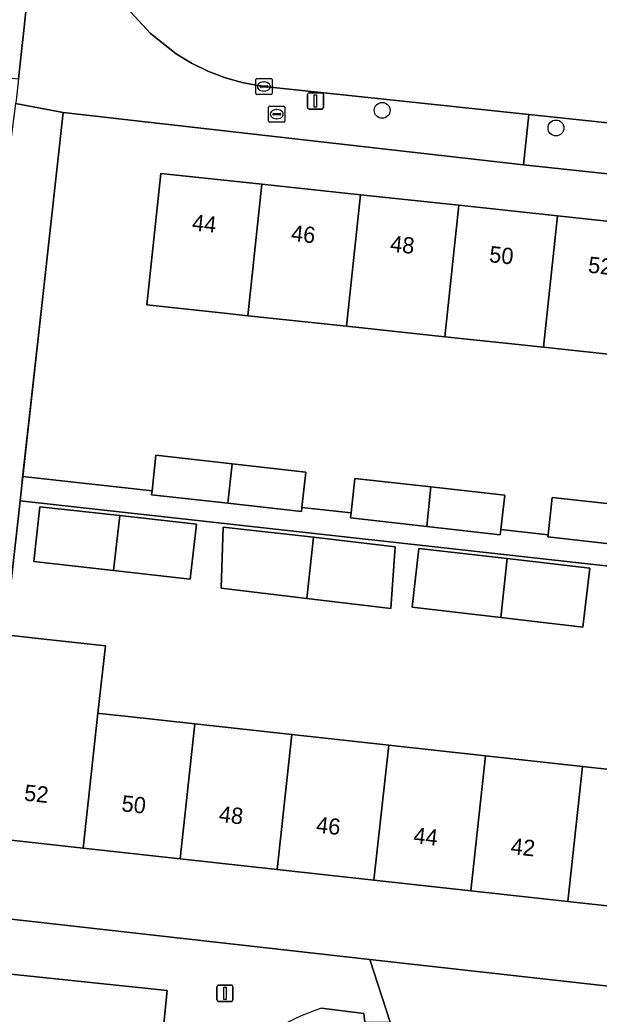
# Model space of a CAD drawing. Extents: x 162026 to 163502, y 387295 to 388169.
# Drawn here: x 162679.7 to 162715.4, y 387939.6 to 388000.8 of the extents above; entities that cross this region are included whole.
import ezdxf

# ---------------------------------------------------------------- set-up
doc = ezdxf.new("R2010")
doc.units = 0
for name, color, linetype in [('IMGEO_Boom', 7, 'Continuous'), ('IMGEO_Brandkraan', 7, 'Continuous'), ('IMGEO_Erf', 7, 'Continuous'), ('IMGEO_Kolk', 7, 'Continuous'), ('IMGEO_Lichtmast', 7, 'Continuous'), ('IMGEO_Muur', 7, 'Continuous'), ('IMGEO_Pand', 7, 'Continuous'), ('IMGEO_Pand_nummerreeks', 7, 'Continuous'), ('IMGEO_Parkeervlak_open', 7, 'Continuous'), ('IMGEO_Rijbaan_lokaal_open', 7, 'Continuous'), ('IMGEO_Voetpad_open', 7, 'Continuous')]:
    doc.layers.add(name, color=color, linetype=linetype)

msp = doc.modelspace()

# ---------------------------------------------------------------- linework, layer by layer
at = {"layer": 'IMGEO_Boom'}
for centre in [(162702.057, 387995.275), (162712.767, 387994.191)]:
    msp.add_circle(centre, 0.489, dxfattribs=at)
at = {"layer": 'IMGEO_Brandkraan'}
for p, q in [((162695.066, 387994.613), (162695.066, 387995.465)), ((162695.141, 387995.539), (162695.993, 387995.539)), ((162695.554, 387995.319), (162695.579, 387995.319)), ((162696.067, 387995.465), (162696.067, 387994.613)), ((162695.325, 387995.033), (162695.325, 387995.045)), ((162695.763, 387994.996), (162695.365, 387994.996)), ((162695.368, 387995.082), (162695.766, 387995.082)), ((162695.577, 387994.759), (162695.552, 387994.759)), ((162695.809, 387995.045), (162695.809, 387995.033)), ((162695.993, 387994.539), (162695.141, 387994.539))]:
    msp.add_line(p, q, dxfattribs=at)
for points in [[(162695.066, 387994.613), (162695.066, 387995.465)], [(162695.141, 387995.539), (162695.993, 387995.539)], [(162696.067, 387995.465), (162696.067, 387994.613)], [(162695.993, 387994.539), (162695.141, 387994.539)]]:
    msp.add_lwpolyline(points, dxfattribs=at)
for centre, radius, start, end in [((162695.143, 387995.463), 0.0765, 91.55205, 178.44795), ((162695.143, 387995.463), 0.0765, 91.55205, 178.44795), ((162695.991, 387995.463), 0.0765, 1.55205, 88.44795), ((162695.991, 387995.463), 0.0765, 1.55205, 88.44795), ((162695.143, 387994.615), 0.0765, 181.55205, 268.44795), ((162695.143, 387994.615), 0.0765, 181.55205, 268.44795), ((162695.365, 387995.042), 0.0403, 85.87752, 175.75265), ((162695.362, 387995.032), 0.0366, 178.93798, 274.71019), ((162695.766, 387995.039), 0.043, 264.86636, 352.45326), ((162695.77, 387995.044), 0.0386, 1.73085, 96.63898), ((162695.991, 387994.615), 0.0765, 271.55205, 358.44795), ((162695.991, 387994.615), 0.0765, 271.55205, 358.44795)]:
    msp.add_arc(centre, radius, start, end, dxfattribs=at)
for centre, major_axis, ratio, start_param, end_param in [((162695.553, 387995.039), (-0.387, 0.002), 0.722429, 4.712389, 7.853982), ((162695.578, 387995.039), (-0.39, 0.002), 0.717154, 1.570796, 4.712389)]:
    msp.add_ellipse(centre, major_axis=major_axis, ratio=ratio, start_param=start_param, end_param=end_param, dxfattribs=at)
at = {"layer": 'IMGEO_Erf'}
for points in [[(162751.48, 387987.565), (162710.775, 387991.923), (162682.406, 387995.149), (162681.167, 387983.999), (162679.917, 387972.727), (162687.879, 387971.845), (162688.125, 387974.037), (162692.811, 387973.51), (162697.356, 387972.999), (162697.111, 387970.821), (162700.143, 387970.485), (162700.381, 387972.605), (162705.067, 387972.078), (162709.612, 387971.567), (162709.375, 387969.461), (162712.279, 387969.139), (162712.537, 387971.435), (162717.223, 387970.908)], [(162718.071, 387980.034), (162712, 387980.682), (162705.928, 387981.33), (162699.857, 387981.978), (162693.785, 387982.626), (162692.538, 387982.759), (162687.566, 387983.289), (162688.43, 387991.386), (162694.65, 387990.722), (162700.722, 387990.074), (162706.793, 387989.427), (162712.866, 387988.779), (162718.937, 387988.131)]]:
    msp.add_lwpolyline(points, dxfattribs=at)
for points in [[(162751.58, 387963.255), (162679.75, 387971.22), (162679.179, 387966.073), (162677.505, 387965.343), (162677.088, 387965.396), (162676.846, 387963.188), (162681.041, 387962.727), (162685.006, 387962.292), (162684.551, 387958.146), (162684.653, 387958.135), (162686.232, 387957.962), (162690.521, 387957.491), (162696.492, 387956.835), (162702.463, 387956.18), (162708.435, 387955.524), (162714.406, 387954.869), (162720.377, 387954.213), (162726.348, 387953.558), (162732.319, 387952.902), (162738.291, 387952.246), (162738.602, 387955.083), (162744.573, 387954.428), (162744.262, 387951.591), (162750.383, 387950.919)], [(162685.515, 387966.933), (162680.597, 387967.486), (162680.977, 387970.865), (162685.887, 387970.313), (162690.615, 387969.782), (162690.236, 387966.402)], [(162697.411, 387965.22), (162692.141, 387965.852), (162692.271, 387969.613), (162697.822, 387968.978), (162702.861, 387968.402), (162702.602, 387964.598)], [(162703.906, 387964.668), (162704.325, 387968.293), (162709.765, 387967.665), (162714.853, 387967.079), (162714.434, 387963.453), (162709.368, 387964.038)], [(162731.407, 387944.587), (162725.436, 387945.242), (162719.465, 387945.898), (162713.494, 387946.553), (162707.524, 387947.209), (162701.552, 387947.864), (162695.581, 387948.52), (162689.61, 387949.175), (162683.638, 387949.831), (162677.515, 387950.503), (162677.321, 387948.686), (162677.003, 387945.703), (162701.295, 387942.986), (162748.917, 387937.66), (162749.47, 387942.604), (162743.35, 387943.276), (162737.379, 387943.931)]]:
    msp.add_lwpolyline(points, close=True, dxfattribs=at)
at = {"layer": 'IMGEO_Kolk'}
for p, q in [((162694.273, 387996.316), (162694.273, 387997.168)), ((162694.348, 387997.242), (162695.2, 387997.242)), ((162695.274, 387997.168), (162695.274, 387996.316)), ((162694.532, 387996.736), (162694.532, 387996.748)), ((162694.97, 387996.699), (162694.572, 387996.699)), ((162694.575, 387996.785), (162694.973, 387996.785)), ((162694.784, 387996.462), (162694.759, 387996.462)), ((162694.761, 387997.022), (162694.786, 387997.022)), ((162695.016, 387996.748), (162695.016, 387996.736)), ((162695.2, 387996.242), (162694.348, 387996.242))]:
    msp.add_line(p, q, dxfattribs=at)
for points in [[(162694.273, 387996.316), (162694.273, 387997.168)], [(162694.348, 387997.242), (162695.2, 387997.242)], [(162695.274, 387997.168), (162695.274, 387996.316)], [(162695.2, 387996.242), (162694.348, 387996.242)]]:
    msp.add_lwpolyline(points, dxfattribs=at)
for centre, radius, start, end in [((162694.35, 387997.166), 0.0765, 91.55205, 178.44795), ((162694.35, 387997.166), 0.0765, 91.55205, 178.44795), ((162695.198, 387997.166), 0.0765, 1.55205, 88.44795), ((162695.198, 387997.166), 0.0765, 1.55205, 88.44795), ((162694.572, 387996.745), 0.0403, 85.87752, 175.75265), ((162694.569, 387996.735), 0.0366, 178.93798, 274.71019), ((162694.973, 387996.742), 0.043, 264.86636, 352.45326), ((162694.977, 387996.747), 0.0386, 1.73085, 96.63898), ((162694.35, 387996.318), 0.0765, 181.55205, 268.44795), ((162694.35, 387996.318), 0.0765, 181.55205, 268.44795), ((162695.198, 387996.318), 0.0765, 271.55205, 358.44795), ((162695.198, 387996.318), 0.0765, 271.55205, 358.44795)]:
    msp.add_arc(centre, radius, start, end, dxfattribs=at)
for centre, major_axis, ratio, start_param, end_param in [((162694.76, 387996.742), (-0.387, 0.002), 0.722429, 4.712389, 7.853982), ((162694.785, 387996.742), (-0.39, 0.002), 0.717154, 1.570796, 4.712389)]:
    msp.add_ellipse(centre, major_axis=major_axis, ratio=ratio, start_param=start_param, end_param=end_param, dxfattribs=at)
at = {"layer": 'IMGEO_Lichtmast'}
for p, q in [((162697.453, 387995.454), (162697.453, 387996.254)), ((162697.453, 387996.254), (162697.453, 387995.454)), ((162697.553, 387996.354), (162698.343, 387996.354)), ((162698.343, 387996.354), (162697.553, 387996.354)), ((162698.443, 387996.254), (162698.443, 387995.454)), ((162698.443, 387995.454), (162698.443, 387996.254)), ((162698.343, 387995.354), (162697.553, 387995.354)), ((162697.553, 387995.354), (162698.343, 387995.354)), ((162691.977, 387941.394), (162692.767, 387941.394)), ((162692.767, 387941.394), (162691.977, 387941.394)), ((162691.877, 387940.494), (162691.877, 387941.294)), ((162691.877, 387941.294), (162691.877, 387940.494)), ((162692.867, 387941.294), (162692.867, 387940.494)), ((162692.867, 387940.494), (162692.867, 387941.294)), ((162692.767, 387940.394), (162691.977, 387940.394)), ((162691.977, 387940.394), (162692.767, 387940.394))]:
    msp.add_line(p, q, dxfattribs=at)
for points in [[(162697.873, 387996.229), (162698.023, 387996.229), (162698.023, 387995.479), (162697.873, 387995.479), (162697.873, 387996.229)], [(162692.297, 387941.269), (162692.447, 387941.269), (162692.447, 387940.519), (162692.297, 387940.519), (162692.297, 387941.269)]]:
    msp.add_lwpolyline(points, dxfattribs=at)
for centre, start, end in [((162697.553, 387996.254), 90, 180), ((162697.553, 387996.254), 90, 180), ((162698.343, 387996.254), 0, 90), ((162698.343, 387996.254), 360, 90), ((162697.553, 387995.454), 180, 270), ((162697.553, 387995.454), 180, 270), ((162698.343, 387995.454), 270, 0), ((162698.343, 387995.454), 270, 0), ((162691.977, 387941.294), 90, 180), ((162691.977, 387941.294), 90, 180), ((162692.767, 387941.294), 0, 90), ((162692.767, 387941.294), 360, 90), ((162691.977, 387940.494), 180, 270), ((162691.977, 387940.494), 180, 270), ((162692.767, 387940.494), 270, 0), ((162692.767, 387940.494), 270, 0)]:
    msp.add_arc(centre, 0.1, start, end, dxfattribs=at)
at = {"layer": 'IMGEO_Muur'}
msp.add_lwpolyline([(162679.886, 387972.447), (162681.167, 387983.999)], dxfattribs=at)
at = {"layer": 'IMGEO_Pand'}
for points in [[(162679.952, 388000), (162680.185, 388002.155), (162675.402, 388002.672), (162675.114, 388000), (162674.869, 387997.731), (162679.651, 387997.214)], [(162694.65, 387990.722), (162688.43, 387991.386), (162687.566, 387983.289), (162692.538, 387982.759), (162693.785, 387982.626)], [(162700.722, 387990.074), (162694.65, 387990.722), (162693.785, 387982.626), (162699.857, 387981.978)], [(162699.857, 387981.978), (162705.928, 387981.33), (162706.793, 387989.427), (162700.722, 387990.074)], [(162712.866, 387988.779), (162706.793, 387989.427), (162705.928, 387981.33), (162712, 387980.682)], [(162718.937, 387988.131), (162712.866, 387988.779), (162712, 387980.682), (162718.071, 387980.034)], [(162692.811, 387973.51), (162688.125, 387974.037), (162687.879, 387971.845), (162687.852, 387971.603), (162692.551, 387971.074)], [(162697.356, 387972.999), (162692.811, 387973.51), (162692.551, 387971.074), (162697.082, 387970.564), (162697.111, 387970.821)], [(162705.067, 387972.078), (162700.381, 387972.605), (162700.143, 387970.485), (162700.108, 387970.171), (162704.807, 387969.642)], [(162709.612, 387971.567), (162705.067, 387972.078), (162704.807, 387969.642), (162709.338, 387969.132), (162709.375, 387969.461)], [(162717.223, 387970.908), (162712.537, 387971.435), (162712.279, 387969.139), (162712.264, 387969.001), (162716.962, 387968.472)], [(162685.887, 387970.313), (162680.977, 387970.865), (162680.597, 387967.486), (162685.515, 387966.933)], [(162685.515, 387966.933), (162690.236, 387966.402), (162690.615, 387969.782), (162685.887, 387970.313)], [(162692.271, 387969.613), (162692.141, 387965.852), (162697.411, 387965.22), (162697.822, 387968.978)], [(162702.602, 387964.598), (162702.861, 387968.402), (162697.822, 387968.978), (162697.411, 387965.22)], [(162704.325, 387968.293), (162703.906, 387964.668), (162709.368, 387964.038), (162709.765, 387967.665)], [(162709.765, 387967.665), (162709.368, 387964.038), (162714.434, 387963.453), (162714.853, 387967.079)], [(162684.551, 387958.146), (162685.006, 387962.292), (162681.041, 387962.727), (162676.846, 387963.188), (162676.07, 387963.273), (162675.743, 387960.29), (162675.402, 387957.188), (162678.215, 387956.879), (162677.515, 387950.503), (162683.638, 387949.831)], [(162690.521, 387957.491), (162686.232, 387957.962), (162684.653, 387958.135), (162684.551, 387958.146), (162683.638, 387949.831), (162689.61, 387949.175)], [(162689.61, 387949.175), (162695.581, 387948.52), (162696.492, 387956.835), (162690.521, 387957.491)], [(162702.463, 387956.18), (162696.492, 387956.835), (162695.581, 387948.52), (162701.552, 387947.864)], [(162708.435, 387955.524), (162702.463, 387956.18), (162701.552, 387947.864), (162707.524, 387947.209)], [(162707.524, 387947.209), (162713.494, 387946.553), (162714.406, 387954.869), (162708.435, 387955.524)], [(162713.494, 387946.553), (162719.465, 387945.898), (162720.377, 387954.213), (162714.406, 387954.869)]]:
    msp.add_lwpolyline(points, close=True, dxfattribs=at)
at = {"layer": 'IMGEO_Parkeervlak_open'}
msp.add_lwpolyline([(162688.371, 387936.571), (162688.823, 387941.068), (162676.816, 387942.328), (162676.336, 387937.885)], close=True, dxfattribs=at)
at = {"layer": 'IMGEO_Rijbaan_lokaal_open'}
msp.add_lwpolyline([(162693.094, 388089.517), (162684.159, 388006.341), (162684.447, 388005.278), (162684.829, 388004.245), (162685.302, 388003.25), (162685.861, 388002.301), (162686.503, 388001.406), (162686.561, 388001.333), (162687.793, 388000), (162689.363, 387998.753), (162690.314, 387998.176), (162691.313, 387997.687), (162692.352, 387997.289), (162693.422, 387996.985), (162694.516, 387996.778), (162695.358, 387996.686), (162711.103, 387995.021), (162719.635, 387994.119), (162720.319, 388001.136)], dxfattribs=at)
at = {"layer": 'IMGEO_Voetpad_open'}
for points in [[(162680.185, 388002.155), (162679.952, 388000), (162679.651, 387997.214), (162679.509, 387995.903), (162679.505, 387995.868), (162679.478, 387995.706), (162682.406, 387995.149), (162710.775, 387991.923), (162711.103, 387995.021), (162695.358, 387996.686), (162694.516, 387996.778), (162693.422, 387996.985), (162692.352, 387997.289), (162691.313, 387997.687), (162690.314, 387998.176), (162689.363, 387998.753), (162687.793, 388000), (162686.561, 388001.333)], [(162750.856, 387996.632), (162749.994, 387995.743), (162749.056, 387994.934), (162748.05, 387994.213), (162746.983, 387993.584), (162745.864, 387993.053), (162744.703, 387992.625), (162743.507, 387992.301), (162742.288, 387992.086), (162741.054, 387991.981), (162739.816, 387991.986), (162719.635, 387994.119), (162711.103, 387995.021), (162710.775, 387991.923), (162751.48, 387987.565)], [(162679.75, 387971.22), (162679.917, 387972.727), (162681.167, 387983.999), (162682.406, 387995.149), (162679.478, 387995.706), (162678.576, 387988.802), (162678.079, 387984.786), (162677.535, 387979.804), (162676.749, 387972.585), (162676.658, 387971.751), (162676.532, 387970.592), (162665.309, 387962.582)], [(162716.962, 387968.472), (162712.264, 387969.001), (162712.279, 387969.139), (162709.375, 387969.461), (162709.338, 387969.132), (162704.807, 387969.642), (162700.108, 387970.171), (162700.143, 387970.485), (162697.111, 387970.821), (162697.082, 387970.564), (162692.551, 387971.074), (162687.852, 387971.603), (162687.879, 387971.845), (162679.917, 387972.727), (162679.75, 387971.22), (162751.58, 387963.255)], [(162664.379, 387961.22), (162662.826, 387947.303), (162665.995, 387946.842), (162667.835, 387960.354), (162672.261, 387963.786), (162676.07, 387963.273), (162676.846, 387963.188), (162677.088, 387965.396), (162677.505, 387965.343), (162679.179, 387966.073), (162679.75, 387971.22)], [(162701.295, 387942.986), (162677.003, 387945.703), (162665.995, 387946.842), (162662.826, 387947.303), (162643.63, 387949.465)], [(162698.331, 387939.981), (162700.922, 387939.652), (162701.002, 387939.113), (162701.434, 387939.142), (162702.555, 387939.115), (162701.295, 387942.986)], [(162691.611, 387934.059), (162692.244, 387934.846), (162692.91, 387935.552), (162693.745, 387936.301), (162694.645, 387936.973), (162695.6, 387937.562), (162696.605, 387938.063), (162697.65, 387938.473), (162698.728, 387938.787), (162699.207, 387938.894), (162700.315, 387939.068), (162701.002, 387939.113), (162700.922, 387939.652), (162698.331, 387939.981)]]:
    msp.add_lwpolyline(points, dxfattribs=at)
for points in [[(162752.817, 387937.224), (162751.55, 387937.366), (162748.917, 387937.66), (162701.295, 387942.986), (162702.555, 387939.115), (162703.67, 387938.989), (162748.181, 387934.106), (162757.807, 387933.481), (162779.258, 387932.931), (162782.007, 387932.861), (162801.986, 387932.348), (162805.944, 387932.247), (162819.724, 387931.849), (162826.542, 387931.671), (162826.579, 387932.752), (162827.471, 387935.166), (162823.01, 387935.45), (162801.65, 387935.99), (162799.982, 387936.032)], [(162688.371, 387936.571), (162676.336, 387937.885), (162676.816, 387942.328), (162688.823, 387941.068)]]:
    msp.add_lwpolyline(points, close=True, dxfattribs=at)
msp.add_arc((162703.902, 387923.651), 17.254, 108.83687, 132.56431, dxfattribs=at)
msp.add_arc((162703.902, 387923.651), 17.254, 108.83687, 132.56431, dxfattribs=at)

# ---------------------------------------------------------------- texts
at = {"layer": 'IMGEO_Pand_nummerreeks'}
for s, rotation, p in [('44', 353.90966, (162690.311, 387987.887)), ('46', 353.90966, (162696.412, 387987.236)), ('48', 353.90966, (162702.517, 387986.584)), ('50', 353.90966, (162708.618, 387985.933)), ('52', 353.90966, (162714.713, 387985.283)), ('52', 353.73757, (162679.964, 387952.77)), ('50', 353.73757, (162685.966, 387952.11)), ('48', 353.73533, (162691.962, 387951.452)), ('46', 353.73533, (162697.955, 387950.794)), ('44', 353.73533, (162703.952, 387950.136)), ('42', 353.73533, (162709.945, 387949.478))]:
    msp.add_text(s, height=1, rotation=rotation, dxfattribs=at).set_placement(p)

doc.saveas('drawing.dxf')
